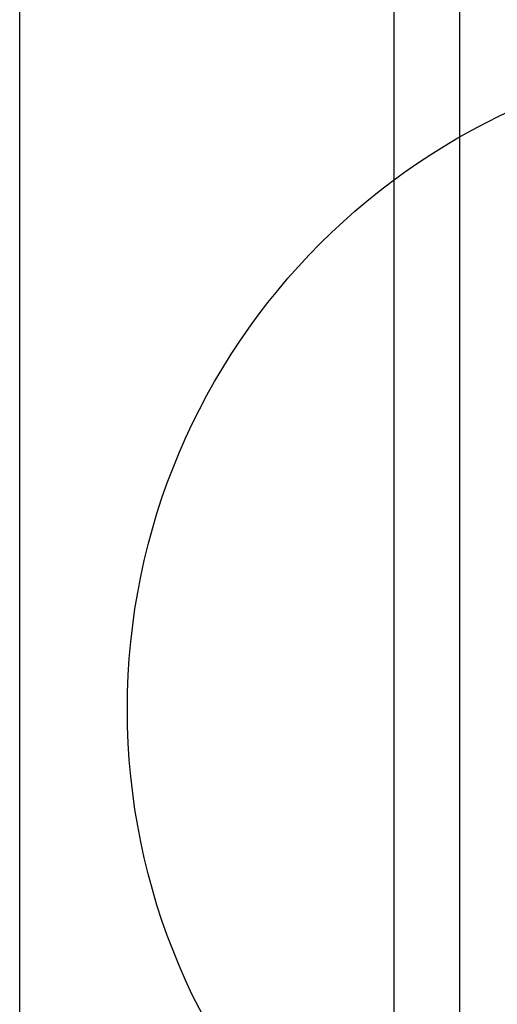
# Model space of a CAD drawing. Extents: x -7650383 to 4934791, y -114316 to 1826789.
# Tile 303 of 328: x 2145417 to 2145679, y 44590 to 45131. Entities that reach past the tile are written whole.
import ezdxf

# ---------------------------------------------------------------- set-up
doc = ezdxf.new("R2010")
doc.units = 0
doc.header["$LTSCALE"] = 800
doc.header["$MEASUREMENT"] = 0
doc.layers.add('KEY PLAN', color=251, linetype='CONTINUOUS')

# ---------------------------------------------------------------- blocks, each defined once
blk = doc.blocks.new('UTCOMBINE')
at = {"layer": 'KEY PLAN'}
for p, q in [((-717873.57, 44536.22, 0), (-717873.57, 42926.93, 0)), ((-717837.57, 44457.31, 0), (-717837.57, 44029.91, 0)), ((-717873.57, 44373.62, 0), (-717873.57, 42844.98, 0)), ((-717631.95, 44372.55, 0), (-717631.95, 42972.56, 0)), ((-717837.57, 44029.91, 0), (-717837.57, 42927.56, 0))]:
    blk.add_line(p, q, dxfattribs=at)
blk.add_circle((-718052.39, 43961.39, 0), 361.31, dxfattribs=at)

msp = doc.modelspace()

# ---------------------------------------------------------------- block references
at = {"layer": 'KEY PLAN', "rotation": 180}
msp.add_blockref('UTCOMBINE', (1427784.7, 88713.58, 0), dxfattribs=at)

doc.saveas('drawing.dxf')
